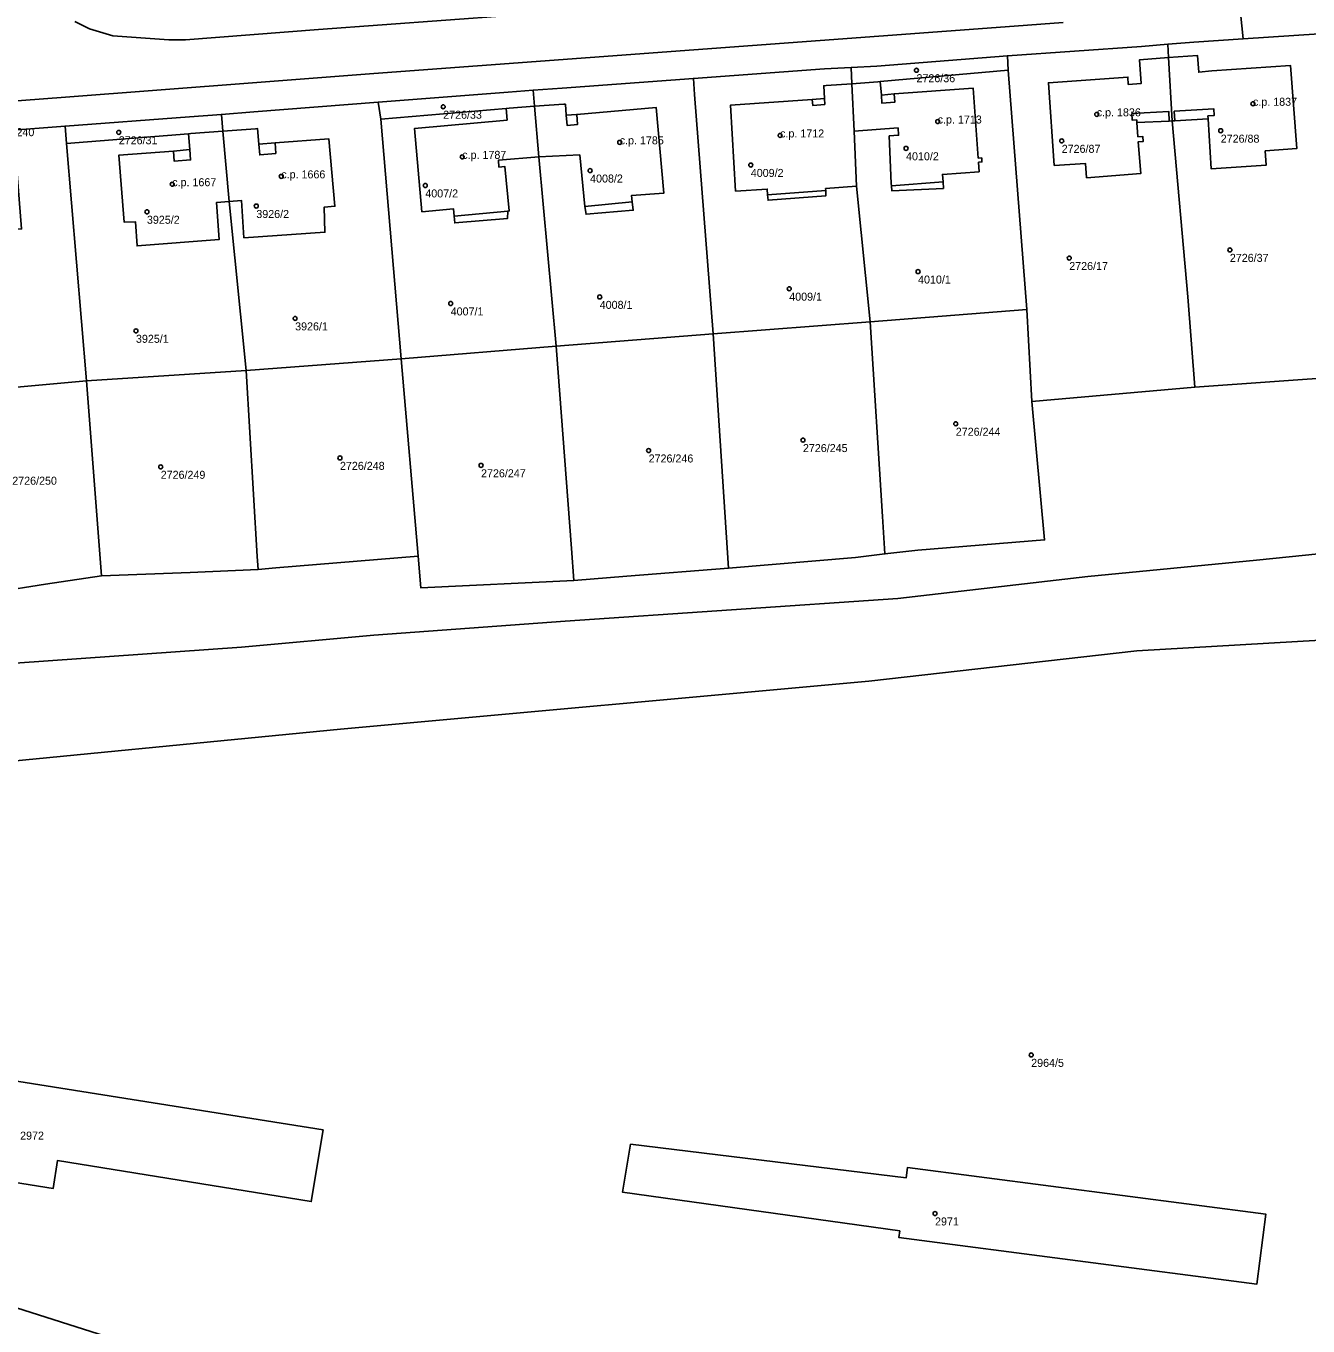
# Model space of a CAD drawing. Extents: x -878211 to -870363, y -1058464 to -1052522.
# Drawn here: x -873233.3 to -873073.2, y -1055956.6 to -1055794.2 of the extents above; entities that cross this region are included whole.
import ezdxf

# ---------------------------------------------------------------- set-up
doc = ezdxf.new("R2010")
doc.units = 0
for name, color, linetype in [('Definiční body', 7, 'Continuous'), ('Polygon budovy', 7, 'Continuous'), ('Polygon parcely', 7, 'Continuous')]:
    doc.layers.add(name, color=color, linetype=linetype)

msp = doc.modelspace()

# ---------------------------------------------------------------- linework, layer by layer
at = {"layer": 'Definiční body'}
for centre in [(-873122.07, -1055799.76994), (-873181.18, -1055804.32994), (-873080.04, -1055803.94994), (-873119.42, -1055806.16994), (-873099.55, -1055805.26994), (-873221.7, -1055807.51994), (-873139.1, -1055807.90994), (-873084.07, -1055807.31994), (-873159.13, -1055808.76994), (-873123.37, -1055809.51994), (-873103.93, -1055808.58994), (-873178.8, -1055810.57994), (-873162.83, -1055812.29994), (-873142.76, -1055811.59994), (-873215.02, -1055813.99994), (-873201.4, -1055813.01994), (-873183.41, -1055814.15994), (-873218.18, -1055817.44994), (-873204.52, -1055816.72994), (-873082.93, -1055822.20994), (-873102.99, -1055823.22994), (-873121.87, -1055824.91994), (-873137.96, -1055827.05994), (-873180.24, -1055828.89994), (-873161.63, -1055828.07994), (-873199.67, -1055830.76994), (-873219.55, -1055832.31994), (-873117.16, -1055843.92994), (-873136.25, -1055845.96994), (-873194.07, -1055848.18994), (-873155.52, -1055847.26994), (-873216.46, -1055849.30994), (-873176.45, -1055849.11994), (-873107.74, -1055922.76994), (-873119.75, -1055942.57994)]:
    msp.add_circle(centre, 0.25, dxfattribs=at)
at = {"layer": 'Polygon budovy'}
for points in [[(-873090.15, -1055806.09), (-873089.81, -1055806.07), (-873089.88, -1055804.88), (-873084.93, -1055804.59), (-873084.88, -1055805.41), (-873085.66, -1055805.46), (-873085.64, -1055805.82), (-873085.26, -1055812.09), (-873078.38, -1055811.6), (-873078.51, -1055809.83), (-873074.57, -1055809.54), (-873075.34, -1055799.19), (-873085.16, -1055799.84), (-873086.82, -1055800.01), (-873086.96, -1055797.94), (-873090.6, -1055798.19)], [(-873095.66, -1055800.62), (-873105.6, -1055801.32), (-873104.87, -1055811.65), (-873100.96, -1055811.41), (-873100.82, -1055813.2), (-873094.05, -1055812.68), (-873094.36, -1055808.7), (-873093.75, -1055808.65), (-873093.8, -1055808.03), (-873094.41, -1055808.08), (-873094.53, -1055806.31), (-873094.55, -1055805.96), (-873095.11, -1055806), (-873095.17, -1055805.18), (-873090.56, -1055804.91), (-873090.49, -1055806.11), (-873090.15, -1055806.09), (-873090.6, -1055798.19), (-873094.2, -1055798.45), (-873094.01, -1055801.42), (-873095.61, -1055801.54)], [(-873114.25, -1055812.44), (-873114.31, -1055811.25), (-873113.89, -1055811.22), (-873113.92, -1055810.72), (-873114.36, -1055810.74), (-873114.97, -1055802.01), (-873124.87, -1055802.72), (-873124.79, -1055803.77), (-873126.38, -1055803.89), (-873126.45, -1055802.86), (-873126.59, -1055801.18), (-873126.9, -1055801.2), (-873130.13, -1055801.44), (-873129.87, -1055807.38), (-873124.37, -1055806.97), (-873124.3, -1055807.88), (-873125.47, -1055807.97), (-873125.22, -1055813.92), (-873125.2, -1055814.2), (-873118.75, -1055813.71), (-873118.82, -1055812.78)], [(-873145.28, -1055804.11), (-873144.67, -1055814.86), (-873140.71, -1055814.61), (-873140.68, -1055815.34), (-873133.41, -1055814.8), (-873133.43, -1055814.54), (-873129.57, -1055814.24), (-873129.87, -1055807.38), (-873130.13, -1055801.44), (-873133.36, -1055801.67), (-873133.65, -1055801.7), (-873133.57, -1055803.29), (-873133.52, -1055804.04), (-873135.03, -1055804.15), (-873135.08, -1055803.4)], [(-873173.19, -1055805.99), (-873184.75, -1055807.03), (-873183.84, -1055817.44), (-873179.88, -1055817.09), (-873179.8, -1055817.97), (-873173.11, -1055817.35), (-873172.93, -1055817.33), (-873173.47, -1055811.8), (-873174.21, -1055811.86), (-873174.29, -1055811.01), (-873169.24, -1055810.58), (-873169.78, -1055804.26), (-873172.94, -1055804.5), (-873173.31, -1055804.55)], [(-873169.24, -1055810.58), (-873164.13, -1055810.33), (-873163.47, -1055816.8), (-873157.57, -1055816.21), (-873157.66, -1055815.39), (-873153.61, -1055815.1), (-873154.56, -1055804.42), (-873164.5, -1055805.27), (-873164.39, -1055806.53), (-873165.7, -1055806.65), (-873165.81, -1055805.37), (-873165.91, -1055804), (-873166.12, -1055804), (-873169.78, -1055804.26)], [(-873214.85, -1055809.85), (-873221.67, -1055810.36), (-873221.01, -1055818.74), (-873219.62, -1055818.69), (-873219.42, -1055821.71), (-873209.15, -1055820.9), (-873209.51, -1055816.29), (-873207.93, -1055816.16), (-873208.69, -1055807.37), (-873212.71, -1055807.67), (-873212.98, -1055807.69), (-873212.83, -1055809.68), (-873212.73, -1055810.96), (-873214.76, -1055811.12)], [(-873202.08, -1055810.15), (-873204.1, -1055810.34), (-873204.21, -1055809), (-873204.36, -1055807.06), (-873204.63, -1055807.08), (-873208.69, -1055807.37), (-873207.93, -1055816.16), (-873206.38, -1055816.02), (-873206.06, -1055820.69), (-873195.95, -1055820), (-873196.06, -1055816.87), (-873194.71, -1055816.75), (-873195.45, -1055808.34), (-873202.18, -1055808.84)]]:
    msp.add_lwpolyline(points, close=True, dxfattribs=at)
at = {"layer": 'Polygon parcely'}
for points in [[(-873124.39, -1055865.75), (-873100.68, -1055863.02), (-873079.6, -1055860.98), (-873046.19, -1055857.53), (-873018.75, -1055850.61), (-872994.55, -1055842.52), (-872990.47, -1055840.41), (-872987.86, -1055827.97), (-872985.34, -1055789.96), (-872984.29, -1055774), (-872983.21, -1055757.96), (-872982.02, -1055742.65), (-872980.79, -1055726.95), (-872979.5, -1055712.63), (-872978.6, -1055696.11), (-872976.22, -1055651.2), (-872975.78, -1055634.42), (-872976.14, -1055617.23), (-872976.3, -1055600.49)], [(-872861.2, -1055604.24), (-872860.94, -1055616.17), (-872864.86, -1055618.1), (-872865.12, -1055622.24), (-872867.66, -1055645.88), (-872873.73, -1055663.13), (-872890.37, -1055695.35), (-872916.63, -1055752.83), (-872932.69, -1055770.33), (-872929.18, -1055778.66), (-872947.84, -1055800.43), (-872953.95, -1055810.44), (-872974.68, -1055832.33), (-872990.47, -1055840.41), (-872994.55, -1055842.52), (-873018.75, -1055850.61), (-873046.19, -1055857.53), (-873079.6, -1055860.98), (-873100.68, -1055863.02), (-873124.39, -1055865.75), (-873165.94, -1055868.58), (-873189.84, -1055870.32), (-873206.35, -1055871.82), (-873238.81, -1055874.13)], [(-873081.59, -1055792.58), (-873081.27, -1055795.85), (-873071.77, -1055795.2), (-873071.58, -1055794.69), (-873056.84, -1055814.02), (-873053.44, -1055812.01), (-873049.35, -1055807.5), (-873031.31, -1055796.77), (-873007.82, -1055779.23)], [(-873227.19, -1055793.69), (-873225.36, -1055794.58), (-873222.46, -1055795.45), (-873215.45, -1055795.95), (-873213.38, -1055795.98), (-873196.76, -1055794.69), (-873149.05, -1055791.17)], [(-873149.05, -1055791.17), (-873196.76, -1055794.69), (-873213.38, -1055795.98), (-873215.45, -1055795.95), (-873222.46, -1055795.45), (-873225.36, -1055794.58), (-873227.19, -1055793.69)], [(-873244.09, -1055807.95), (-873228.41, -1055806.73), (-873212.87, -1055805.59), (-873208.87, -1055805.27), (-873204.81, -1055804.95), (-873189.31, -1055803.76), (-873173.07, -1055802.52), (-873169.95, -1055802.27), (-873166.34, -1055801.98), (-873149.92, -1055800.78), (-873133.55, -1055799.6), (-873130.22, -1055799.42), (-873127.04, -1055799.25), (-873110.72, -1055797.96), (-873093.96, -1055796.79), (-873090.69, -1055796.52), (-873087.44, -1055796.26), (-873081.27, -1055795.85), (-873081.59, -1055792.58)], [(-873252.6, -1055804.97), (-873228.36, -1055803.11), (-873205.01, -1055801.34), (-873189.84, -1055800.18), (-873149.86, -1055797.2), (-873111.01, -1055794.33), (-873103.73, -1055793.78)], [(-873103.73, -1055793.78), (-873111.01, -1055794.33), (-873149.86, -1055797.2), (-873189.84, -1055800.18), (-873205.01, -1055801.34), (-873228.36, -1055803.11), (-873252.6, -1055804.97)], [(-873245.3, -1055887.08), (-873194, -1055882.09), (-873128.01, -1055876.06), (-873094.55, -1055872.3), (-873065.15, -1055870.59), (-873041.14, -1055866), (-873019.01, -1055860.92), (-872996.82, -1055852.58), (-872991.74, -1055850.53), (-872967.11, -1055838.23)], [(-873068, -1055837.97), (-873087.31, -1055839.34), (-873107.65, -1055841.13), (-873106.07, -1055858.44), (-873121.91, -1055859.71), (-873126, -1055860.19), (-873129.7, -1055860.62), (-873145.55, -1055861.96), (-873158.26, -1055862.97), (-873164.87, -1055863.49), (-873183.97, -1055864.43), (-873184.31, -1055860.45), (-873202.09, -1055861.93), (-873204.3, -1055862.11), (-873212.78, -1055862.5), (-873223.86, -1055862.94), (-873230.86, -1055863.98), (-873243.46, -1055865.95)], [(-872938.5, -1055959.63), (-872950.04, -1055931.8), (-872955.66, -1055920.76), (-872979.03, -1055919.84), (-873011.97, -1055918.54), (-873011.99, -1055918.84), (-873015.61, -1055918.66), (-873015.66, -1055918.39), (-873048.96, -1055917.04), (-873048.68, -1055907.22), (-872978.67, -1055909.99), (-872978.87, -1055915.54), (-872957.95, -1055916.27), (-872963.92, -1055904.53), (-872996.82, -1055852.58), (-873019.01, -1055860.92), (-873041.14, -1055866), (-873065.15, -1055870.59), (-873094.55, -1055872.3), (-873128.01, -1055876.06), (-873194, -1055882.09), (-873245.3, -1055887.08)], [(-873238.81, -1055874.13), (-873206.35, -1055871.82), (-873189.84, -1055870.32), (-873165.94, -1055868.58), (-873124.39, -1055865.75)], [(-873272.67, -1055942.19), (-873208.47, -1055962.63)], [(-873208.47, -1055962.63), (-873272.67, -1055942.19)]]:
    msp.add_lwpolyline(points, dxfattribs=at)
for points in [[(-873087.31, -1055839.34), (-873068, -1055837.97), (-873069.04, -1055827.23), (-873069.1, -1055826.58), (-873071.77, -1055795.2), (-873081.27, -1055795.85), (-873087.44, -1055796.26), (-873090.69, -1055796.52), (-873090.6, -1055798.19), (-873086.96, -1055797.94), (-873086.82, -1055800.01), (-873085.16, -1055799.84), (-873075.34, -1055799.19), (-873074.57, -1055809.54), (-873078.51, -1055809.83), (-873078.38, -1055811.6), (-873085.26, -1055812.09), (-873085.64, -1055805.82), (-873089.81, -1055806.07), (-873090.15, -1055806.09), (-873088.18, -1055828.07)], [(-873130.22, -1055799.42), (-873130.13, -1055801.44), (-873126.9, -1055801.2), (-873126.59, -1055801.18), (-873110.62, -1055799.74), (-873110.72, -1055797.96), (-873127.04, -1055799.25)], [(-873107.65, -1055841.13), (-873087.31, -1055839.34), (-873088.18, -1055828.07), (-873090.15, -1055806.09), (-873090.49, -1055806.11), (-873094.53, -1055806.31), (-873094.41, -1055808.08), (-873093.8, -1055808.03), (-873093.75, -1055808.65), (-873094.36, -1055808.7), (-873094.05, -1055812.68), (-873100.82, -1055813.2), (-873100.96, -1055811.41), (-873104.87, -1055811.65), (-873105.6, -1055801.32), (-873095.66, -1055800.62), (-873095.61, -1055801.54), (-873094.01, -1055801.42), (-873094.2, -1055798.45), (-873090.6, -1055798.19), (-873090.69, -1055796.52), (-873093.96, -1055796.79), (-873110.72, -1055797.96), (-873110.62, -1055799.74), (-873108.28, -1055829.64)], [(-873090.15, -1055806.09), (-873089.81, -1055806.07), (-873085.64, -1055805.82), (-873085.26, -1055812.09), (-873078.38, -1055811.6), (-873078.51, -1055809.83), (-873074.57, -1055809.54), (-873075.34, -1055799.19), (-873085.16, -1055799.84), (-873086.82, -1055800.01), (-873086.96, -1055797.94), (-873090.6, -1055798.19)], [(-873127.87, -1055831.18), (-873129.57, -1055814.24), (-873133.43, -1055814.54), (-873133.41, -1055814.8), (-873133.38, -1055815.45), (-873140.6, -1055816), (-873140.68, -1055815.34), (-873140.71, -1055814.61), (-873144.67, -1055814.86), (-873145.28, -1055804.11), (-873135.08, -1055803.4), (-873133.57, -1055803.29), (-873133.65, -1055801.7), (-873133.36, -1055801.67), (-873130.13, -1055801.44), (-873130.22, -1055799.42), (-873133.55, -1055799.6), (-873149.92, -1055800.78), (-873149.8, -1055802.8), (-873147.46, -1055832.71)], [(-873090.6, -1055798.19), (-873094.2, -1055798.45), (-873094.01, -1055801.42), (-873095.61, -1055801.54), (-873095.66, -1055800.62), (-873105.6, -1055801.32), (-873104.87, -1055811.65), (-873100.96, -1055811.41), (-873100.82, -1055813.2), (-873094.05, -1055812.68), (-873094.36, -1055808.7), (-873093.75, -1055808.65), (-873093.8, -1055808.03), (-873094.41, -1055808.08), (-873094.53, -1055806.31), (-873090.49, -1055806.11), (-873090.15, -1055806.09)], [(-873167.05, -1055834.25), (-873147.46, -1055832.71), (-873149.8, -1055802.8), (-873149.92, -1055800.78), (-873166.34, -1055801.98), (-873169.95, -1055802.27), (-873169.78, -1055804.26), (-873166.12, -1055804), (-873165.91, -1055804), (-873165.81, -1055805.37), (-873164.5, -1055805.27), (-873154.56, -1055804.42), (-873153.61, -1055815.1), (-873157.66, -1055815.39), (-873157.57, -1055816.21), (-873157.45, -1055817.25), (-873163.34, -1055817.76), (-873163.47, -1055816.8), (-873164.13, -1055810.33), (-873169.24, -1055810.58)], [(-873130.13, -1055801.44), (-873129.87, -1055807.38), (-873124.37, -1055806.97), (-873124.3, -1055807.88), (-873125.47, -1055807.97), (-873125.22, -1055813.92), (-873125.2, -1055814.2), (-873125.13, -1055814.83), (-873118.71, -1055814.53), (-873118.75, -1055813.71), (-873118.82, -1055812.78), (-873114.25, -1055812.44), (-873114.31, -1055811.25), (-873113.89, -1055811.22), (-873113.92, -1055810.72), (-873114.36, -1055810.74), (-873114.97, -1055802.01), (-873124.87, -1055802.72), (-873126.45, -1055802.86), (-873126.59, -1055801.18), (-873126.9, -1055801.2)], [(-873108.28, -1055829.64), (-873110.62, -1055799.74), (-873126.59, -1055801.18), (-873126.45, -1055802.86), (-873124.87, -1055802.72), (-873114.97, -1055802.01), (-873114.36, -1055810.74), (-873113.92, -1055810.72), (-873113.89, -1055811.22), (-873114.31, -1055811.25), (-873114.25, -1055812.44), (-873118.82, -1055812.78), (-873118.75, -1055813.71), (-873118.71, -1055814.53), (-873125.13, -1055814.83), (-873125.2, -1055814.2), (-873125.22, -1055813.92), (-873125.47, -1055807.97), (-873124.3, -1055807.88), (-873124.37, -1055806.97), (-873129.87, -1055807.38), (-873129.57, -1055814.24), (-873127.87, -1055831.18)], [(-873173.31, -1055804.55), (-873172.94, -1055804.5), (-873169.78, -1055804.26), (-873169.95, -1055802.27), (-873173.07, -1055802.52), (-873189.31, -1055803.76), (-873188.98, -1055805.87)], [(-873129.57, -1055814.24), (-873129.87, -1055807.38), (-873130.13, -1055801.44), (-873133.36, -1055801.67), (-873133.65, -1055801.7), (-873133.57, -1055803.29), (-873135.08, -1055803.4), (-873145.28, -1055804.11), (-873144.67, -1055814.86), (-873140.71, -1055814.61), (-873140.68, -1055815.34), (-873140.6, -1055816), (-873133.38, -1055815.45), (-873133.41, -1055814.8), (-873133.43, -1055814.54)], [(-873186.43, -1055835.8), (-873188.98, -1055805.87), (-873189.31, -1055803.76), (-873204.81, -1055804.95), (-873208.87, -1055805.27), (-873208.69, -1055807.37), (-873204.63, -1055807.08), (-873204.36, -1055807.06), (-873204.21, -1055809), (-873202.18, -1055808.84), (-873195.45, -1055808.34), (-873194.71, -1055816.75), (-873196.06, -1055816.87), (-873195.95, -1055820), (-873206.06, -1055820.69), (-873206.38, -1055816.02), (-873207.93, -1055816.16), (-873205.79, -1055837.27)], [(-873167.05, -1055834.25), (-873169.24, -1055810.58), (-873174.29, -1055811.01), (-873174.21, -1055811.86), (-873173.47, -1055811.8), (-873172.93, -1055817.33), (-873173.11, -1055817.35), (-873173.13, -1055818.27), (-873179.73, -1055818.83), (-873179.8, -1055817.97), (-873179.88, -1055817.09), (-873183.84, -1055817.44), (-873184.75, -1055807.03), (-873173.19, -1055805.99), (-873173.31, -1055804.55), (-873188.98, -1055805.87), (-873186.43, -1055835.8)], [(-873169.78, -1055804.26), (-873172.94, -1055804.5), (-873173.31, -1055804.55), (-873173.19, -1055805.99), (-873184.75, -1055807.03), (-873183.84, -1055817.44), (-873179.88, -1055817.09), (-873179.8, -1055817.97), (-873179.73, -1055818.83), (-873173.13, -1055818.27), (-873173.11, -1055817.35), (-873172.93, -1055817.33), (-873173.47, -1055811.8), (-873174.21, -1055811.86), (-873174.29, -1055811.01), (-873169.24, -1055810.58)], [(-873169.78, -1055804.26), (-873169.24, -1055810.58), (-873164.13, -1055810.33), (-873163.47, -1055816.8), (-873163.34, -1055817.76), (-873157.45, -1055817.25), (-873157.57, -1055816.21), (-873157.66, -1055815.39), (-873153.61, -1055815.1), (-873154.56, -1055804.42), (-873164.5, -1055805.27), (-873165.81, -1055805.37), (-873165.91, -1055804), (-873166.12, -1055804)], [(-873212.98, -1055807.69), (-873212.71, -1055807.67), (-873208.69, -1055807.37), (-873208.87, -1055805.27), (-873212.87, -1055805.59), (-873228.41, -1055806.73), (-873228.22, -1055808.93)], [(-873225.73, -1055838.54), (-873228.22, -1055808.93), (-873228.41, -1055806.73), (-873244.09, -1055807.95), (-873248.08, -1055808.25), (-873247.9, -1055810.39), (-873243.94, -1055810.1), (-873243.65, -1055810.08), (-873243.48, -1055811.9), (-873243.35, -1055811.89), (-873241.19, -1055811.69), (-873234.53, -1055811.14), (-873233.83, -1055819.59), (-873235.16, -1055819.7), (-873234.94, -1055822.44), (-873234.82, -1055823.67), (-873240.4, -1055824.14), (-873245.09, -1055824.53), (-873245.56, -1055818.91), (-873247.19, -1055819.03), (-873244.98, -1055840.32)], [(-873205.79, -1055837.27), (-873207.93, -1055816.16), (-873209.51, -1055816.29), (-873209.15, -1055820.9), (-873219.42, -1055821.71), (-873219.62, -1055818.69), (-873221.01, -1055818.74), (-873221.67, -1055810.36), (-873214.85, -1055809.85), (-873212.83, -1055809.68), (-873212.98, -1055807.69), (-873228.22, -1055808.93), (-873225.73, -1055838.54)], [(-873207.93, -1055816.16), (-873208.69, -1055807.37), (-873212.71, -1055807.67), (-873212.98, -1055807.69), (-873212.83, -1055809.68), (-873214.85, -1055809.85), (-873221.67, -1055810.36), (-873221.01, -1055818.74), (-873219.62, -1055818.69), (-873219.42, -1055821.71), (-873209.15, -1055820.9), (-873209.51, -1055816.29)], [(-873208.69, -1055807.37), (-873207.93, -1055816.16), (-873206.38, -1055816.02), (-873206.06, -1055820.69), (-873195.95, -1055820), (-873196.06, -1055816.87), (-873194.71, -1055816.75), (-873195.45, -1055808.34), (-873202.18, -1055808.84), (-873204.21, -1055809), (-873204.36, -1055807.06), (-873204.63, -1055807.08)], [(-873127.87, -1055831.18), (-873126.3, -1055855.52), (-873126, -1055860.19), (-873121.91, -1055859.71), (-873106.07, -1055858.44), (-873107.65, -1055841.13), (-873108.28, -1055829.64)], [(-873147.46, -1055832.71), (-873145.55, -1055861.96), (-873129.7, -1055860.62), (-873126, -1055860.19), (-873126.3, -1055855.52), (-873127.87, -1055831.18)], [(-873167.05, -1055834.25), (-873165.16, -1055859.5), (-873164.87, -1055863.49), (-873158.26, -1055862.97), (-873145.55, -1055861.96), (-873147.46, -1055832.71)], [(-873186.43, -1055835.8), (-873184.31, -1055860.45), (-873183.97, -1055864.43), (-873164.87, -1055863.49), (-873165.16, -1055859.5), (-873167.05, -1055834.25)], [(-873205.79, -1055837.27), (-873204.4, -1055860.49), (-873204.3, -1055862.11), (-873202.09, -1055861.93), (-873184.31, -1055860.45), (-873186.43, -1055835.8)], [(-873244.98, -1055840.32), (-873243.46, -1055865.95), (-873230.86, -1055863.98), (-873223.86, -1055862.94), (-873225.73, -1055838.54)], [(-873225.73, -1055838.54), (-873223.86, -1055862.94), (-873212.78, -1055862.5), (-873204.3, -1055862.11), (-873204.4, -1055860.49), (-873205.79, -1055837.27)], [(-873237.49, -1055934.54), (-873272.05, -1055928.92), (-873270.64, -1055920.28), (-873196.19, -1055932.14), (-873197.65, -1055941.09), (-873229.33, -1055935.95), (-873229.88, -1055939.45), (-873237.99, -1055938.16)], [(-873237.49, -1055934.54), (-873237.99, -1055938.16), (-873229.88, -1055939.45), (-873229.33, -1055935.95), (-873197.65, -1055941.09), (-873196.19, -1055932.14), (-873270.64, -1055920.28), (-873272.05, -1055928.92)], [(-873157.77, -1055933.92), (-873158.78, -1055939.92), (-873124.15, -1055944.76), (-873124.27, -1055945.59), (-873079.54, -1055951.39), (-873078.44, -1055942.65), (-873123.2, -1055936.85), (-873123.36, -1055938.14)], [(-873157.77, -1055933.92), (-873123.36, -1055938.14), (-873123.2, -1055936.85), (-873078.44, -1055942.65), (-873079.54, -1055951.39), (-873124.27, -1055945.59), (-873124.15, -1055944.76), (-873158.78, -1055939.92)]]:
    msp.add_lwpolyline(points, close=True, dxfattribs=at)

# ---------------------------------------------------------------- texts
at = {"layer": 'Definiční body'}
for s, p in [('2726/36', (-873122.07, -1055801.259)), ('c.p. 1836', (-873099.55, -1055805.52)), ('c.p. 1837', (-873080.04, -1055804.2)), ('2726/33', (-873181.18, -1055805.819)), ('c.p. 1713', (-873119.42, -1055806.419)), ('2726/240', (-873237.82, -1055807.999)), ('c.p. 1712', (-873139.1, -1055808.159)), ('2726/88', (-873084.07, -1055808.809)), ('2726/31', (-873221.7, -1055809.009)), ('c.p. 1785', (-873159.13, -1055809.02)), ('2726/87', (-873103.93, -1055810.079)), ('c.p. 1787', (-873178.8, -1055810.83)), ('4010/2', (-873123.37, -1055811.009)), ('c.p. 1666', (-873201.4, -1055813.27)), ('4009/2', (-873142.76, -1055813.089)), ('c.p. 1667', (-873215.02, -1055814.25)), ('4008/2', (-873162.83, -1055813.789)), ('4007/2', (-873183.41, -1055815.649)), ('3926/2', (-873204.52, -1055818.219)), ('3925/2', (-873218.18, -1055818.939)), ('2726/17', (-873102.99, -1055824.719)), ('2726/37', (-873082.93, -1055823.699)), ('4010/1', (-873121.87, -1055826.409)), ('4008/1', (-873161.63, -1055829.569)), ('4009/1', (-873137.96, -1055828.549)), ('4007/1', (-873180.24, -1055830.389)), ('3926/1', (-873199.67, -1055832.259)), ('3925/1', (-873219.55, -1055833.809)), ('2726/244', (-873117.16, -1055845.419)), ('2726/245', (-873136.25, -1055847.459)), ('2726/246', (-873155.52, -1055848.759)), ('2726/249', (-873216.46, -1055850.799)), ('2726/248', (-873194.07, -1055849.679)), ('2726/247', (-873176.45, -1055850.609)), ('2726/250', (-873235, -1055851.539)), ('2964/5', (-873107.74, -1055924.259)), ('2972', (-873234.02, -1055933.349)), ('2971', (-873119.75, -1055944.069))]:
    msp.add_text(s, height=0.999996, dxfattribs=at).set_placement(p)

doc.saveas('drawing.dxf')
